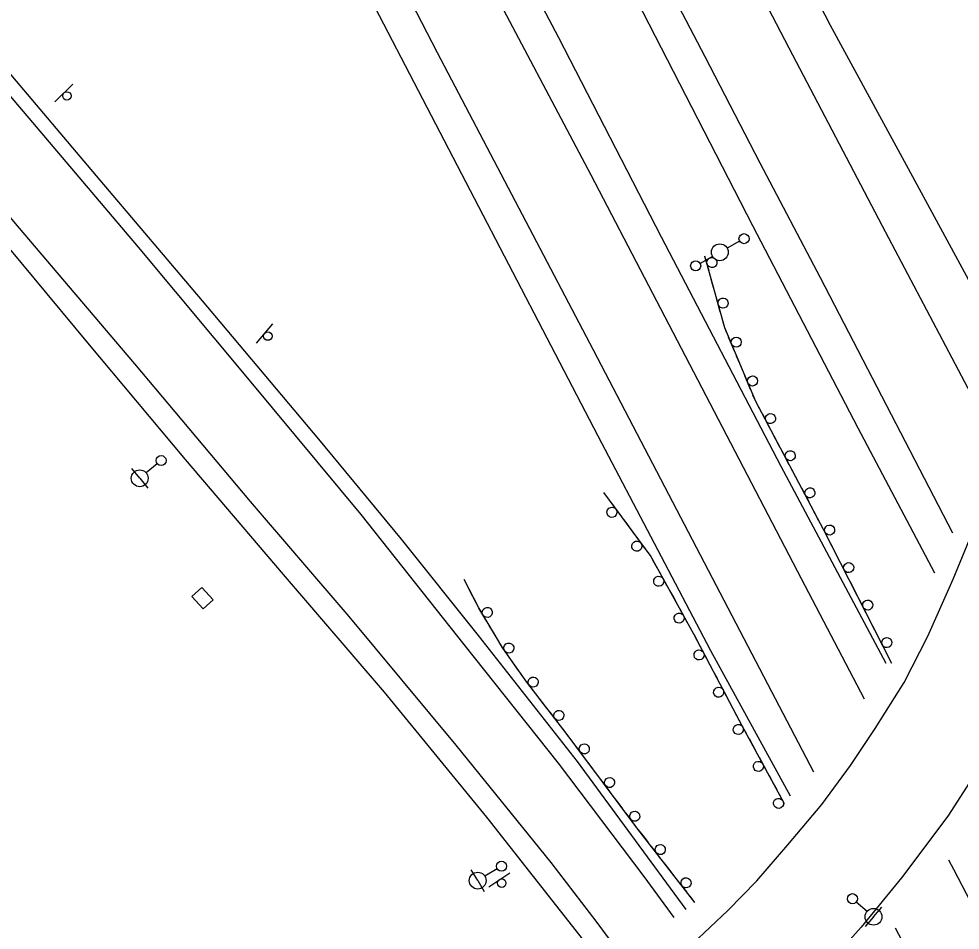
# Model space of a CAD drawing. Extents: x 1722896 to 1754269, y 648279 to 666297.
# Drawn here: x 1726002.8 to 1726282.7, y 657044.9 to 657315.7 of the extents above; entities that cross this region are included whole.
import ezdxf

# ---------------------------------------------------------------- set-up
doc = ezdxf.new("R2010")
doc.units = 0
for name, color, linetype in [('DESIGN - CENTERLINE - Proposed', 7, 'Continuous'), ('DESIGN - PUBLIC HEARING - Shapes', 7, 'Continuous'), ('DESIGN - SCRATCH - User 1', 7, 'Continuous'), ('SURVEY - CENTERLINE - Preliminary Text', 7, 'Continuous'), ('SURVEY - DRAINAGE - Natural Features', 7, 'Continuous'), ('SURVEY - DTM - Breaklines', 7, 'Continuous')]:
    doc.layers.add(name, color=color, linetype=linetype)

msp = doc.modelspace()

# ---------------------------------------------------------------- linework, layer by layer
at = {"layer": 'DESIGN - CENTERLINE - Proposed'}
for points in [[(1726203.11, 657040.85), (1726213.58, 657050.69), (1726222.27, 657059.57), (1726231.44, 657070.27), (1726241.6, 657082.2), (1726250.07, 657093.85), (1726257.41, 657104.85), (1726266.06, 657118.46), (1726273.03, 657132.3), (1726280.65, 657149.17), (1726288.28, 657167.71), (1726294.14, 657186.23), (1726298.53, 657204.95), (1726302.17, 657224.54), (1726304.02, 657242.03), (1726305.31, 657260.4), (1726305.27, 657279.06), (1726303.63, 657296.19), (1726300.74, 657311.37), (1726300.23, 657315.05)], [(1726336.34, 657239.56), (1726335.85, 657234.17), (1726334.1, 657219.02), (1726331.97, 657204.04), (1726328.28, 657187.84), (1726324.59, 657174.56), (1726320.16, 657160.36), (1726314.83, 657145.47), (1726308.39, 657130.86), (1726298.36, 657111.05), (1726289.02, 657094.33), (1726279.06, 657078.76), (1726265.29, 657060.47), (1726253.26, 657045.74), (1726241.52, 657032.71), (1726229.17, 657021.1), (1726216.99, 657010.16), (1726204.86, 657000.63), (1726186.88, 656988.27), (1726159.99, 656972.72), (1726137.09, 656961.13), (1726130.93, 656977.52), (1726127.9, 656984.14)]]:
    msp.add_lwpolyline(points, dxfattribs=at)
at = {"layer": 'DESIGN - PUBLIC HEARING - Shapes'}
for p, q in [((1726013.54, 657291.02), (1726018.88, 657296.28)), ((1726073.49, 657219.32), (1726078.31, 657225.06)), ((1726142.56, 657057.81), (1726148.83, 657061.92))]:
    msp.add_line(p, q, dxfattribs=at)
for centre in [(1726017.09, 657292.79), (1726076.85, 657221.42), (1726146.38, 657058.85)]:
    msp.add_circle(centre, 1.25, dxfattribs=at)
at = {"layer": 'DESIGN - SCRATCH - User 1'}
for points in [[(1726262.37, 657124.13), (1726242.1, 657163.94), (1726221.89, 657202.02), (1726212.67, 657223.87), (1726206.81, 657245.15)], [(1726208.03, 657240.69), (1726206.81, 657245.13)], [(1726209.08, 657236.89), (1726208.46, 657239.15)], [(1726209.71, 657234.62), (1726209.08, 657236.89)], [(1726211.35, 657228.64), (1726210.13, 657233.08)], [(1726212.4, 657224.83), (1726211.78, 657227.1)], [(1726213.19, 657222.63), (1726212.67, 657223.87), (1726212.4, 657224.83)], [(1726215.6, 657216.92), (1726213.81, 657221.15)], [(1726217.14, 657213.28), (1726216.23, 657215.44)], [(1726218.05, 657211.11), (1726217.14, 657213.28)], [(1726220.46, 657205.4), (1726218.67, 657209.64)], [(1726222.02, 657201.77), (1726221.89, 657202.02), (1726221.08, 657203.92)], [(1726223.12, 657199.69), (1726222.02, 657201.77)], [(1726226.03, 657194.22), (1726223.87, 657198.28)], [(1726227.88, 657190.73), (1726226.78, 657192.8)], [(1726228.98, 657188.65), (1726227.88, 657190.73)], [(1726231.89, 657183.18), (1726229.73, 657187.24)], [(1726233.74, 657179.69), (1726232.64, 657181.76)], [(1726234.84, 657177.61), (1726233.74, 657179.69)], [(1726176.67, 657174.97), (1726190.7, 657155.9), (1726203.42, 657132.95), (1726218, 657105.32), (1726230.4, 657082.55)], [(1726176.67, 657174.97), (1726178.06, 657173.07)], [(1726237.75, 657172.13), (1726235.59, 657176.2)], [(1726179.01, 657171.79), (1726181.74, 657168.08)], [(1726239.6, 657168.65), (1726238.5, 657170.72)], [(1726182.69, 657166.79), (1726184.08, 657164.9)], [(1726240.7, 657166.57), (1726239.6, 657168.65)], [(1726184.08, 657164.9), (1726185.47, 657163.01)], [(1726243.56, 657161.07), (1726242.1, 657163.94), (1726241.45, 657165.16)], [(1726186.42, 657161.72), (1726189.15, 657158.01)], [(1726245.35, 657157.55), (1726244.29, 657159.64)], [(1726190.1, 657156.73), (1726190.7, 657155.9), (1726191.35, 657154.74)], [(1726246.42, 657155.45), (1726245.35, 657157.55)], [(1726191.35, 657154.74), (1726192.49, 657152.69)], [(1726249.23, 657149.93), (1726247.14, 657154.03)], [(1726193.26, 657151.29), (1726195.49, 657147.26)], [(1726203.81, 657053.13), (1726186.88, 657074.95), (1726165.85, 657103.04), (1726153.84, 657118.62), (1726146.72, 657128.67), (1726139.53, 657140.69), (1726135.26, 657149.05)], [(1726136, 657147.59), (1726135.26, 657149.05)], [(1726251.02, 657146.41), (1726249.96, 657148.5)], [(1726137.8, 657144.07), (1726136.73, 657146.16)], [(1726138.87, 657141.98), (1726137.8, 657144.07)], [(1726196.27, 657145.86), (1726197.41, 657143.81)], [(1726197.41, 657143.81), (1726198.54, 657141.75)], [(1726252.09, 657144.31), (1726251.02, 657146.41)], [(1726254.9, 657138.79), (1726252.82, 657142.89)], [(1726141.97, 657136.61), (1726139.61, 657140.56)], [(1726199.32, 657140.35), (1726201.55, 657136.33)], [(1726256.7, 657135.27), (1726255.63, 657137.36)], [(1726144, 657133.22), (1726142.79, 657135.24)], [(1726145.2, 657131.2), (1726144, 657133.22)], [(1726202.33, 657134.93), (1726203.42, 657132.95), (1726203.46, 657132.87)], [(1726203.46, 657132.87), (1726204.56, 657130.8)], [(1726257.76, 657133.18), (1726256.7, 657135.27)], [(1726148.59, 657126.02), (1726146.72, 657128.67), (1726146.02, 657129.83)], [(1726260.58, 657127.65), (1726258.49, 657131.75)], [(1726205.31, 657129.38), (1726207.45, 657125.31)], [(1726150.88, 657122.8), (1726149.52, 657124.71)], [(1726262.37, 657124.13), (1726261.3, 657126.22)], [(1726152.24, 657120.88), (1726150.88, 657122.8)], [(1726208.2, 657123.9), (1726209.29, 657121.82)], [(1726209.29, 657121.82), (1726210.39, 657119.74)], [(1726155.93, 657115.9), (1726153.84, 657118.62), (1726153.16, 657119.57)], [(1726211.14, 657118.32), (1726213.28, 657114.26)], [(1726158.34, 657112.77), (1726156.91, 657114.64)], [(1726159.78, 657110.91), (1726158.34, 657112.77)], [(1726214.03, 657112.84), (1726215.13, 657110.76)], [(1726215.13, 657110.76), (1726216.22, 657108.68)], [(1726163.56, 657106), (1726160.76, 657109.65)], [(1726165.97, 657102.87), (1726165.85, 657103.04), (1726164.54, 657104.74)], [(1726216.97, 657107.27), (1726218, 657105.32), (1726219.14, 657103.21)], [(1726167.38, 657100.99), (1726165.97, 657102.87)], [(1726219.91, 657101.81), (1726221.03, 657099.74)], [(1726171.1, 657096.03), (1726168.34, 657099.71)], [(1726221.03, 657099.74), (1726222.16, 657097.68)], [(1726222.92, 657096.28), (1726225.13, 657092.24)], [(1726173.47, 657092.87), (1726172.06, 657094.75)], [(1726174.88, 657090.99), (1726173.47, 657092.87)], [(1726225.89, 657090.83), (1726227.02, 657088.77)], [(1726178.59, 657086.03), (1726175.83, 657089.71)], [(1726227.02, 657088.77), (1726228.14, 657086.71)], [(1726228.91, 657085.3), (1726230.4, 657082.55)], [(1726180.96, 657082.86), (1726179.55, 657084.74)], [(1726182.37, 657080.98), (1726180.96, 657082.86)], [(1726186.08, 657076.02), (1726183.33, 657079.7)], [(1726188.49, 657072.88), (1726187.05, 657074.74)], [(1726189.93, 657071.03), (1726188.49, 657072.88)], [(1726193.73, 657066.13), (1726190.91, 657069.76)], [(1726196.15, 657063.01), (1726194.71, 657064.86)], [(1726197.59, 657061.15), (1726196.15, 657063.01)], [(1726201.39, 657056.25), (1726198.57, 657059.88)], [(1726203.81, 657053.13), (1726202.37, 657054.98)]]:
    msp.add_lwpolyline(points, dxfattribs=at)
for centre, start, end in [((1726208.87, 657243.29), 308.6577, 308.6479), ((1726212.19, 657231.24), 308.6577, 308.6479), ((1726216.1, 657219.6), 316.1428, 316.133), ((1726220.96, 657208.08), 316.1428, 316.133), ((1726226.29, 657196.93), 321.2132, 321.2034), ((1726232.15, 657185.89), 321.2132, 321.2034), ((1726238, 657174.85), 321.2132, 321.2034), ((1726179.15, 657169.06), 149.6209, 149.6111), ((1726243.86, 657163.78), 320.2491, 320.2393), ((1726186.56, 657159), 149.6209, 149.6111), ((1726249.53, 657152.64), 320.2491, 320.2393), ((1726193.05, 657148.57), 142.2547, 142.2449), ((1726255.21, 657141.5), 320.2491, 320.2393), ((1726142.09, 657139.33), 324.141, 324.1312), ((1726199.11, 657137.63), 142.2547, 142.2449), ((1726148.5, 657128.74), 328.5778, 328.568), ((1726260.88, 657130.36), 320.2491, 320.2393), ((1726205.04, 657126.67), 141.0702, 141.0604), ((1726155.73, 657118.62), 330.8964, 330.8866), ((1726210.87, 657115.61), 141.0702, 141.0604), ((1726163.36, 657108.72), 330.8964, 330.8866), ((1726216.72, 657104.54), 141.8493, 141.8395), ((1726170.93, 657098.75), 330.0892, 330.0793), ((1726222.7, 657093.56), 141.8493, 141.8395), ((1726178.43, 657088.75), 330.0892, 330.0793), ((1726228.68, 657082.58), 141.8493, 141.8395), ((1726185.92, 657078.74), 330.0892, 330.0793), ((1726193.52, 657068.85), 331.0489, 331.0391), ((1726201.18, 657058.97), 331.0489, 331.0391)]:
    msp.add_arc(centre, 1.5, start, end, dxfattribs=at)
at = {"layer": 'SURVEY - CENTERLINE - Preliminary Text'}
for points in [[(1726090.66, 657599.02), (1726118.4, 657545.6), (1726141.87, 657500.99), (1726171.71, 657445.21), (1726194.25, 657404.22), (1726197.28, 657403.58), (1726220.95, 657358.55), (1726244.04, 657313.8), (1726266.62, 657272.32), (1726297.23, 657215.89)], [(1726083.72, 657590.07), (1726106.36, 657546.99), (1726127.48, 657506.52), (1726151.97, 657459.79), (1726178.79, 657408.7), (1726201.81, 657364.64), (1726231.79, 657307.12), (1726259.54, 657254.22), (1726291.51, 657193.55)], [(1726280.54, 657162.83), (1726241.16, 657238.7), (1726223.25, 657272.82), (1726206.89, 657304.42), (1726188.93, 657338.81), (1726170.37, 657373.92), (1726145.61, 657421.58), (1726120.98, 657468.47), (1726101.22, 657506.69), (1726080.65, 657546.44), (1726068.24, 657570.05)], [(1726061.13, 657561.47), (1726092.77, 657500.89), (1726123.26, 657442.31), (1726157.83, 657375.84), (1726188.3, 657317.64), (1726220.91, 657254.27), (1726252.3, 657194.2), (1726275.05, 657151.04)], [(1726260.72, 657124.13), (1726229.47, 657182.72), (1726193.93, 657250.87), (1726163.33, 657310.03), (1726123.46, 657385.98), (1726091.59, 657447.8), (1726057.54, 657512.07), (1726046.09, 657534.35), (1726044.04, 657534.92), (1726042.4, 657538.5)], [(1726254.27, 657113.51), (1726235.47, 657149.31), (1726210.82, 657196.65), (1726173.02, 657269.24), (1726140.81, 657330.21), (1726111.66, 657386.88), (1726087.68, 657432.75), (1726065.81, 657474.68), (1726045.48, 657513.52), (1726036.19, 657531.36)], [(1726020.04, 657511.24), (1726023.47, 657504.67), (1726074.81, 657407.04), (1726127.21, 657305.69), (1726173.55, 657217.32), (1726226.6, 657115.86), (1726239.1, 657091.98)], [(1726010.46, 657499.29), (1726039.97, 657443.03), (1726056.69, 657410.11), (1726082.85, 657367.46), (1726106.06, 657324.18), (1726134.39, 657269.64), (1726174.95, 657191.8), (1726208.42, 657127.99), (1726232.17, 657084.77)], [(1726201.2, 657051.03), (1726168.91, 657095.05), (1726139.49, 657132.41), (1726116.63, 657161.06), (1726092, 657190.85), (1726057.39, 657231.86), (1726026.97, 657267.79), (1725998.34, 657301.64), (1725975.32, 657329.83), (1725960.19, 657349.51), (1725952.61, 657363.4), (1725947.95, 657381.62)], [(1726197.63, 657048.65), (1726188.76, 657060.84), (1726163.27, 657094.54), (1726135.26, 657129.83), (1726104.54, 657168.41), (1726071.88, 657207.71), (1726038.41, 657247.83), (1726003.13, 657289.49), (1725976.67, 657320.36), (1725963.71, 657337), (1725953.91, 657351.04), (1725946.51, 657365.1), (1725941.25, 657377.88)], [(1725913.59, 657369.24), (1725922.46, 657352.3), (1725937.61, 657331.55), (1725956.87, 657308.3), (1725973.19, 657288.64), (1726002.35, 657254.2), (1726037.18, 657213.17), (1726071.57, 657172.27), (1726100.88, 657138.12), (1726132.74, 657099.86), (1726160.97, 657065.02), (1726174.62, 657047.17), (1726182.82, 657036.2)], [(1725908.28, 657362.9), (1725917.77, 657346.71), (1725929.66, 657330.43), (1725946.72, 657309.86), (1725969.47, 657283.56), (1725991.18, 657257.88), (1726023.24, 657219.41), (1726052.22, 657184.76), (1726081.42, 657150.58), (1726111.38, 657115.57), (1726141.85, 657078.51), (1726177.66, 657033.02)], [(1726643.74, 656365.44), (1726629.93, 656391.75), (1726603.35, 656443.36), (1726578.36, 656491.4), (1726552.8, 656540.06), (1726525.16, 656593.38), (1726495.87, 656650.11), (1726458.83, 656721.63), (1726419.78, 656796.81), (1726382.86, 656867.28), (1726351.86, 656926.58), (1726310.95, 657005.08), (1726280.81, 657062.96), (1726279.35, 657065.74)], [(1726263.38, 657045.6), (1726282.74, 657008.63), (1726331.64, 656915.04), (1726381.79, 656818.69), (1726433.5, 656719.23), (1726497.16, 656597.18), (1726500.23, 656591.28)]]:
    msp.add_lwpolyline(points, dxfattribs=at)
at = {"layer": 'SURVEY - DRAINAGE - Natural Features'}
msp.add_line((1726057.45, 657143.56), (1726057.45, 657143.56), dxfattribs=at)
msp.add_lwpolyline([(1726054.29, 657144.06), (1726057.24, 657146.76), (1726060.61, 657143.06), (1726057.66, 657140.37), (1726054.29, 657144.06)], dxfattribs=at)
at = {"layer": 'SURVEY - DTM - Breaklines'}
for p, q in [((1726217.12, 657249.65), (1726213.41, 657247.57)), ((1726209.05, 657245.12), (1726205.35, 657243.03)), ((1726043.95, 657183.48), (1726040.68, 657180.76)), ((1726038.75, 657179.17), (1726036.36, 657182.06)), ((1726038.75, 657179.17), (1726041.14, 657176.28)), ((1726139.24, 657059.62), (1726137.31, 657062.84)), ((1726145.03, 657063.11), (1726141.38, 657060.91)), ((1726139.24, 657059.62), (1726141.18, 657056.41)), ((1726251.78, 657053.27), (1726255.01, 657050.51)), ((1726256.91, 657048.88), (1726259.35, 657051.73)), ((1726256.91, 657048.88), (1726254.47, 657046.03))]:
    msp.add_line(p, q, dxfattribs=at)
for centre, radius in [((1726218.42, 657250.38), 1.5), ((1726211.23, 657246.34), 2.5), ((1726204.04, 657242.3), 1.5), ((1726045.1, 657184.43), 1.5), ((1726038.75, 657179.17), 2.5), ((1726146.31, 657063.88), 1.5), ((1726139.24, 657059.62), 2.5), ((1726250.64, 657054.25), 1.5), ((1726256.91, 657048.88), 2.5)]:
    msp.add_circle(centre, radius, dxfattribs=at)

doc.saveas('drawing.dxf')
